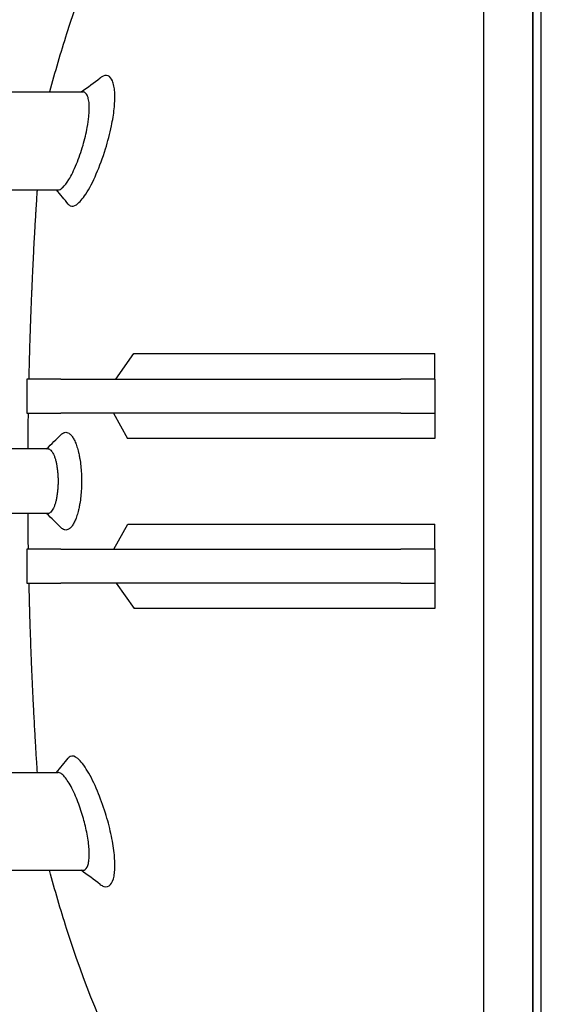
# Model space of a CAD drawing. Header units: inches. Extents: x 36 to 1719, y -84 to 1122.
# Tile 499 of 571: x 724 to 739, y 855 to 884. Entities that reach past the tile are written whole.
import ezdxf

# ---------------------------------------------------------------- set-up
doc = ezdxf.new("R2010")
doc.units = ezdxf.units.IN
doc.header["$LTSCALE"] = 48
doc.header["$MEASUREMENT"] = 0
doc.layers.add('Dimension (ANSI)', color=7, linetype='Continuous', lineweight=25)
doc.layers.add('Visible (ANSI)', color=7, linetype='Continuous', lineweight=30)
doc.styles.add('Note Text (ANSI)', font='tahoma.ttf')
doc.dimstyles.new('Architectural (ANSI)', dxfattribs={"dimscale": 48, "dimtxt": 0.125, "dimasz": 0.098425, "dimexe": 0.125, "dimexo": 0.0625, "dimgap": 0.031496, "dimtad": 0, "dimtih": 1, "dimtoh": 1, "dimdec": 4, "dimrnd": 1e-08, "dimzin": 3, "dimdsep": 46, "dimlunit": 4, "dimtxsty": 'Note Text (ANSI)', "dimcen": 0.09, "dimdle": 0.393701, "dimclrd": 256, "dimclre": 256, "dimclrt": 256, "dimadec": 0, "dimazin": 3, "dimtfac": 0.96, "dimtofl": 0, "dimtmove": 0, "dimatfit": 3, "dimfxl": 1, "dimfrac": 2, "dimtolj": 1, "dimtzin": 12, "dimlwd": -1, "dimlwe": -1, "dimarcsym": 0})

# ---------------------------------------------------------------- blocks, each defined once
blk = doc.blocks.new('*D22')
at = {"layer": 'Defpoints', "color": 0, "transparency": 16777216}
for p in [(702.014, 1001.053), (609.741, 760.491), (738.918, 760.491)]:
    blk.add_point(p, dxfattribs=at)
at = {"layer": 'Dimension (ANSI)', "transparency": 16777216}
for p, q in [((699.014, 1001.053), (603.741, 1001.053)), ((609.741, 996.328), (609.741, 900.572)), ((609.741, 765.216), (609.741, 889.973)), ((735.918, 760.491), (603.741, 760.491))]:
    blk.add_line(p, q, dxfattribs=at)
for points in [[(608.953, 996.328), (610.528, 996.328), (609.741, 1001.053)], [(608.953, 765.216), (610.528, 765.216), (609.741, 760.491)]]:
    blk.add_solid(points, dxfattribs=at)
at = {"layer": 'Dimension (ANSI)', "transparency": 16777216, "insert": (589.782, 899.06), "char_height": 6, "attachment_point": 1, "style": 'Note Text (ANSI)'}
blk.add_mtext('\\A1;20\'-0 9/16"', dxfattribs=at)

msp = doc.modelspace()

# ---------------------------------------------------------------- linework, layer by layer
at = {"layer": 'Visible (ANSI)'}
for p, q in [((738.91768, 838.7154), (738.91768, 896.4914)), ((737.23253, 845.5539), (737.23253, 895.0539)), ((737.23253, 845.5539), (737.23253, 895.0539)), ((738.66966, 895.3039), (738.66966, 845.3039)), ((738.66966, 845.3039), (738.66966, 895.3039)), ((723.02571, 881.7414), (725.446, 881.7414)), ((723.02571, 878.8664), (724.71598, 878.8664)), ((726.41702, 873.3039), (726.94376, 874.051)), ((726.94376, 874.051), (735.79268, 874.051)), ((735.79268, 873.3039), (735.79268, 874.051)), ((724.79268, 873.3039), (723.79268, 873.3039)), ((723.79268, 873.3039), (723.79268, 872.3039)), ((724.79268, 873.3039), (734.79268, 873.3039)), ((735.79268, 873.3039), (734.79268, 873.3039)), ((735.79268, 873.3039), (735.79268, 872.3039)), ((723.79268, 872.3039), (724.79268, 872.3039)), ((734.79268, 872.3039), (724.79268, 872.3039)), ((726.34285, 872.3039), (726.75912, 871.55679)), ((734.79268, 872.3039), (735.79268, 872.3039)), ((735.79268, 872.3039), (735.79268, 871.55679)), ((735.79268, 871.55679), (726.75912, 871.55679)), ((724.41671, 871.2539), (722.38605, 871.2539)), ((724.41671, 869.3539), (722.38605, 869.3539)), ((726.35336, 868.3039), (726.76372, 869.04265)), ((726.76372, 869.04265), (735.79268, 869.04265)), ((735.79268, 868.3039), (735.79268, 869.04265)), ((724.79268, 868.3039), (723.79268, 868.3039)), ((723.79268, 868.3039), (723.79268, 867.3039)), ((724.79268, 868.3039), (734.79268, 868.3039)), ((735.79268, 868.3039), (734.79268, 868.3039)), ((735.79268, 868.3039), (735.79268, 867.3039)), ((723.79268, 867.3039), (724.79268, 867.3039)), ((734.79268, 867.3039), (724.79268, 867.3039)), ((726.42756, 867.3039), (726.9472, 866.56515)), ((734.79268, 867.3039), (735.79268, 867.3039)), ((735.79268, 867.3039), (735.79268, 866.56515)), ((735.79268, 866.56515), (726.9472, 866.56515)), ((723.02571, 861.7414), (724.71523, 861.7414)), ((723.02571, 858.8664), (725.44523, 858.8664))]:
    msp.add_line(p, q, dxfattribs=at)
for points, knots in [([(735.79268, 895.0539), (735.07374, 895.0539), (734.35519, 894.9382), (732.89767, 894.46848), (732.16163, 894.09735), (730.59336, 893.01633), (729.77623, 892.24919), (728.18896, 890.334), (727.42915, 889.15764), (726.07053, 886.50935), (725.47187, 885.03733), (724.78787, 882.89618), (724.62122, 882.32479), (724.46651, 881.7414)], [0, 0, 0, 0, 0.15976447, 0.15976447, 0.33190344, 0.33190344, 0.54283806, 0.54283806, 0.77254656, 0.77254656, 1.00225505, 1.00225505, 1.08314503, 1.08314503, 1.08314503, 1.08314503]), ([(725.25526, 878.42903), (725.25948, 878.43188), (725.26373, 878.43486), (725.34846, 878.49653), (725.43687, 878.6), (725.63141, 878.89841), (725.73719, 879.10081), (725.93592, 879.55733), (726.02815, 879.8059), (726.17801, 880.28936), (726.23778, 880.51803), (726.31991, 880.91623), (726.34713, 881.08524), (726.37226, 881.31936), (726.37801, 881.3922), (726.3837, 881.51189), (726.3848, 881.56022), (726.38441, 881.65449), (726.38282, 881.70018), (726.37551, 881.80649), (726.36825, 881.86405), (726.34673, 881.97445), (726.33169, 882.02522), (726.28035, 882.14417), (726.23706, 882.19274), (726.12677, 882.23733), (726.0579, 882.22375), (725.97351, 882.16927), (725.96368, 882.16239), (725.95376, 882.15494)], [1.63382662, 1.63382662, 1.63382662, 1.63382662, 1.73859934, 1.73859934, 3.71097151, 3.71097151, 5.9153076, 5.9153076, 8.00957838, 8.00957838, 9.79833069, 9.79833069, 11.18993025, 11.18993025, 11.85443497, 11.85443497, 12.33455403, 12.33455403, 12.83254285, 12.83254285, 13.55994996, 13.55994996, 14.38822325, 14.38822325, 15.88151243, 15.88151243, 17.6065612, 17.6065612, 17.83182515, 17.83182515, 17.83182515, 17.83182515]), ([(724.85366, 878.93654), (724.90925, 878.98751), (724.96892, 879.06492), (725.10627, 879.28868), (725.1839, 879.44575), (725.32689, 879.79406), (725.39187, 879.9804), (725.49871, 880.3493), (725.54142, 880.5277), (725.59354, 880.81313), (725.60911, 880.92202), (725.62465, 881.08187), (725.62844, 881.13689), (725.63199, 881.23129), (725.63239, 881.27149), (725.63072, 881.35221), (725.62836, 881.39209), (725.61843, 881.4886), (725.6086, 881.54027), (725.57957, 881.6347), (725.55915, 881.67363), (725.50901, 881.72776), (725.47913, 881.7414), (725.446, 881.7414)], [1.47609955, 1.47609955, 1.47609955, 1.47609955, 2.80490364, 2.80490364, 4.45755015, 4.45755015, 6.00262592, 6.00262592, 7.39462393, 7.39462393, 8.30162282, 8.30162282, 8.80847079, 8.80847079, 9.21576289, 9.21576289, 9.66996922, 9.66996922, 10.40069422, 10.40069422, 11.26543512, 11.26543512, 12.1743643, 12.1743643, 12.1743643, 12.1743643]), ([(723.8627, 873.3039), (723.8663, 873.46188), (723.87018, 873.6193), (723.8743, 873.77567), (723.87447, 873.78188), (723.87463, 873.78809), (723.8748, 873.79431), (723.87509, 873.80529), (723.87538, 873.81627), (723.87568, 873.82724), (723.87811, 873.91825), (723.88064, 874.00906), (723.88326, 874.09956), (723.88345, 874.10627), (723.88364, 874.11297), (723.88384, 874.11967), (723.88761, 874.24972), (723.89156, 874.3792), (723.89568, 874.50779), (723.89787, 874.57649), (723.90012, 874.64502), (723.90241, 874.71335), (723.90267, 874.72099), (723.90293, 874.72862), (723.90318, 874.73626), (723.90344, 874.7438), (723.90369, 874.75135), (723.90395, 874.75889), (723.9071, 874.85191), (723.91034, 874.94453), (723.91366, 875.03665), (723.9138, 875.04057), (723.91394, 875.04448), (723.91408, 875.04839), (723.91437, 875.0563), (723.91466, 875.06421), (723.91494, 875.07211), (723.9162, 875.10665), (723.91746, 875.14111), (723.91874, 875.1755), (723.92489, 875.34161), (723.93133, 875.50652), (723.93799, 875.66947), (723.93833, 875.678), (723.93868, 875.68652), (723.93903, 875.69504), (723.94085, 875.73923), (723.94268, 875.78327), (723.94452, 875.82715), (723.94663, 875.87734), (723.94877, 875.9274), (723.95093, 875.9773), (723.95131, 875.98611), (723.95169, 875.99492), (723.95207, 876.00372), (723.95875, 876.15748), (723.96562, 876.30966), (723.97265, 876.45943), (723.97446, 876.49809), (723.97629, 876.53665), (723.97812, 876.57509), (723.97856, 876.58422), (723.979, 876.59334), (723.97943, 876.60245), (723.98366, 876.69045), (723.98794, 876.7778), (723.99227, 876.86434), (723.99273, 876.87351), (723.99318, 876.88267), (723.99364, 876.89182), (723.99663, 876.9513), (723.99964, 877.01038), (724.00266, 877.06901), (724.00879, 877.18792), (724.01502, 877.3055), (724.0213, 877.4213), (724.0218, 877.43047), (724.0223, 877.43963), (724.0228, 877.44878), (724.02653, 877.51729), (724.03028, 877.58515), (724.03404, 877.6523), (724.03472, 877.66438), (724.0354, 877.67644), (724.03608, 877.68848), (724.03659, 877.69756), (724.0371, 877.70663), (724.03761, 877.71568), (724.04168, 877.78776), (724.04578, 877.85916), (724.04988, 877.92974), (724.05518, 878.02084), (724.06049, 878.11052), (724.06579, 878.19855), (724.06591, 878.20053), (724.06603, 878.20252), (724.06615, 878.2045), (724.06656, 878.21119), (724.06696, 878.21788), (724.06736, 878.22456), (724.07177, 878.29746), (724.07618, 878.36956), (724.08059, 878.4406), (724.08112, 878.44903), (724.08164, 878.45744), (724.08216, 878.46583), (724.08756, 878.5526), (724.09295, 878.63775), (724.09829, 878.72088), (724.10098, 878.76272), (724.10366, 878.8042), (724.10634, 878.84527), (724.1068, 878.85232), (724.10726, 878.85937), (724.10772, 878.8664)], [0.76463823, 0.76463823, 0.76463823, 0.76463823, 0.7727718, 0.7727718, 0.7727718, 0.773095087, 0.773095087, 0.773095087, 0.773666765, 0.773666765, 0.773666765, 0.778407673, 0.778407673, 0.778407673, 0.778758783, 0.778758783, 0.778758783, 0.785574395, 0.785574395, 0.785574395, 0.789215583, 0.789215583, 0.789215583, 0.78962271, 0.78962271, 0.78962271, 0.790025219, 0.790025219, 0.790025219, 0.794989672, 0.794989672, 0.794989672, 0.795200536, 0.795200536, 0.795200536, 0.795627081, 0.795627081, 0.795627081, 0.797490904, 0.797490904, 0.797490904, 0.806493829, 0.806493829, 0.806493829, 0.806965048, 0.806965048, 0.806965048, 0.809409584, 0.809409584, 0.809409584, 0.812205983, 0.812205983, 0.812205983, 0.812699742, 0.812699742, 0.812699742, 0.82132707, 0.82132707, 0.82132707, 0.823553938, 0.823553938, 0.823553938, 0.824082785, 0.824082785, 0.824082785, 0.829188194, 0.829188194, 0.829188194, 0.829729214, 0.829729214, 0.829729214, 0.833245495, 0.833245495, 0.833245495, 0.840376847, 0.840376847, 0.840376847, 0.840941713, 0.840941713, 0.840941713, 0.845170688, 0.845170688, 0.845170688, 0.845931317, 0.845931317, 0.845931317, 0.846504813, 0.846504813, 0.846504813, 0.851068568, 0.851068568, 0.851068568, 0.856959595, 0.856959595, 0.856959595, 0.857092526, 0.857092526, 0.857092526, 0.85754069, 0.85754069, 0.85754069, 0.86243339, 0.86243339, 0.86243339, 0.863013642, 0.863013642, 0.863013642, 0.869010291, 0.869010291, 0.869010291, 0.872028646, 0.872028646, 0.872028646, 0.872547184, 0.872547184, 0.872547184, 0.872547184]), ([(724.71598, 878.8664), (724.75146, 878.86639), (724.79113, 878.88446), (724.84041, 878.92471), (724.847, 878.93043), (724.85366, 878.93654)], [24.05680152, 24.05680152, 24.05680152, 24.05680152, 25.09746695, 25.09746695, 25.25650991, 25.25650991, 25.25650991, 25.25650991]), ([(725.01644, 878.44174), (725.02113, 878.43599), (725.02594, 878.43066), (725.04251, 878.4142), (725.05482, 878.40499), (725.06777, 878.39811)], [31.090055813, 31.090055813, 31.090055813, 31.090055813, 31.272085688, 31.272085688, 31.700268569, 31.700268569, 31.700268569, 31.700268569]), ([(725.06777, 878.39811), (725.0715, 878.39612), (725.07529, 878.39433), (725.07913, 878.39274), (725.12993, 878.37162), (725.18941, 878.38455), (725.25526, 878.42903)], [31.70026857, 31.70026857, 31.70026857, 31.70026857, 31.82378653, 31.82378653, 31.82378653, 33.45761315, 33.45761315, 33.45761315, 33.45761315]), ([(723.83193, 871.2539), (723.83307, 871.41226), (723.8345, 871.57041), (723.8362, 871.72823), (723.83637, 871.74342), (723.83654, 871.75861), (723.8367, 871.7738), (723.83674, 871.77659), (723.83677, 871.77937), (723.8368, 871.78216), (723.83804, 871.89253), (723.83942, 872.00279), (723.84093, 872.11284), (723.84097, 872.11623), (723.84102, 872.11963), (723.84107, 872.12302), (723.8419, 872.18338), (723.84278, 872.24368), (723.84369, 872.3039)], [0.7299459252, 0.7299459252, 0.7299459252, 0.7299459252, 0.7379076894, 0.7379076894, 0.7379076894, 0.7386741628, 0.7386741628, 0.7386741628, 0.7388147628, 0.7388147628, 0.7388147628, 0.7443846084, 0.7443846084, 0.7443846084, 0.7445563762, 0.7445563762, 0.7445563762, 0.747611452, 0.747611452, 0.747611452, 0.747611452]), ([(724.81095, 871.678), (724.82291, 871.68983), (724.83507, 871.70009), (724.8473, 871.70865), (724.86452, 871.72069), (724.88216, 871.72956), (724.89992, 871.73505), (724.90016, 871.73512), (724.9004, 871.73519), (724.90064, 871.73527), (724.90397, 871.73628), (724.90731, 871.73717), (724.91065, 871.73795), (724.9318, 871.74285), (724.95341, 871.743), (724.97479, 871.73833), (724.99604, 871.73369), (725.0177, 871.72411), (725.0389, 871.70983), (725.05995, 871.69565), (725.08115, 871.67642), (725.10176, 871.65263), (725.12223, 871.62898), (725.14269, 871.60014), (725.16224, 871.56711), (725.18175, 871.53416), (725.20109, 871.49578), (725.2193, 871.4535), (725.23742, 871.41145), (725.25508, 871.36401), (725.27134, 871.31328), (725.28758, 871.26264), (725.3031, 871.20663), (725.31704, 871.14781), (725.32235, 871.12536), (725.32751, 871.10224), (725.33247, 871.07853), (725.34051, 871.0401), (725.34803, 871.00018), (725.35486, 870.95953), (725.36589, 870.89389), (725.37551, 870.82401), (725.38321, 870.75273), (725.39094, 870.68128), (725.39691, 870.6069), (725.40088, 870.53185), (725.40483, 870.45713), (725.40687, 870.38043), (725.40687, 870.30414), (725.40687, 870.30406), (725.40687, 870.30398), (725.40687, 870.3039)], [0.68772492, 0.68772492, 0.68772492, 0.68772492, 0.701709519, 0.701709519, 0.701709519, 0.721401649, 0.721401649, 0.721401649, 0.721666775, 0.721666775, 0.721666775, 0.725362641, 0.725362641, 0.725362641, 0.748766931, 0.748766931, 0.748766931, 0.772029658, 0.772029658, 0.772029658, 0.795113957, 0.795113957, 0.795113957, 0.81805117, 0.81805117, 0.81805117, 0.840942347, 0.840942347, 0.840942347, 0.863711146, 0.863711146, 0.863711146, 0.886444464, 0.886444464, 0.886444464, 0.895118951, 0.895118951, 0.895118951, 0.909179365, 0.909179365, 0.909179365, 0.931878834, 0.931878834, 0.931878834, 0.954635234, 0.954635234, 0.954635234, 0.97729239, 0.97729239, 0.97729239, 0.977316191, 0.977316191, 0.977316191, 0.977316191]), ([(724.41671, 871.25389), (724.42236, 871.25389), (724.42801, 871.25337), (724.43362, 871.25233), (724.43379, 871.2523), (724.43395, 871.25227), (724.43412, 871.25224), (724.43641, 871.2518), (724.4387, 871.25128), (724.44098, 871.25067), (724.4554, 871.24683), (724.46992, 871.23945), (724.48388, 871.22899), (724.49776, 871.21859), (724.51167, 871.20469), (724.52482, 871.1882), (724.53787, 871.17182), (724.55083, 871.15208), (724.56294, 871.13022), (724.57496, 871.10851), (724.58677, 871.08356), (724.5976, 871.05716), (724.6084, 871.03082), (724.61889, 871.00142), (724.62838, 870.97096), (724.63782, 870.94067), (724.64678, 870.90774), (724.65474, 870.87431), (724.66268, 870.84094), (724.6701, 870.805), (724.67648, 870.76924), (724.67891, 870.7556), (724.68126, 870.74165), (724.6835, 870.7275), (724.68713, 870.70458), (724.69046, 870.68113), (724.69344, 870.65782), (724.69825, 870.62018), (724.70234, 870.58101), (724.70554, 870.54222), (724.70874, 870.50333), (724.71118, 870.46353), (724.7128, 870.42367), (724.71441, 870.38398), (724.71521, 870.34387), (724.71521, 870.3039)], [0.712357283, 0.712357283, 0.712357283, 0.712357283, 0.721401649, 0.721401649, 0.721401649, 0.721666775, 0.721666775, 0.721666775, 0.725362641, 0.725362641, 0.725362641, 0.748766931, 0.748766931, 0.748766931, 0.772029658, 0.772029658, 0.772029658, 0.795113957, 0.795113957, 0.795113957, 0.81805117, 0.81805117, 0.81805117, 0.840942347, 0.840942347, 0.840942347, 0.863711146, 0.863711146, 0.863711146, 0.886444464, 0.886444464, 0.886444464, 0.895118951, 0.895118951, 0.895118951, 0.909179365, 0.909179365, 0.909179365, 0.931878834, 0.931878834, 0.931878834, 0.954635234, 0.954635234, 0.954635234, 0.97729239, 0.97729239, 0.97729239, 0.97729239]), ([(724.7128, 870.18412), (724.71119, 870.14434), (724.70875, 870.10453), (724.70554, 870.06563), (724.70234, 870.0268), (724.69824, 869.98754), (724.69344, 869.95), (724.69048, 869.92674), (724.68714, 869.90332), (724.68351, 869.88036), (724.68126, 869.86618), (724.67891, 869.85218), (724.67647, 869.8385), (724.67007, 869.80267), (724.66268, 869.76685), (724.65472, 869.73342), (724.64673, 869.69985), (724.63772, 869.66676), (724.62829, 869.63654), (724.61885, 869.60628), (724.60835, 869.57683), (724.59754, 869.55049), (724.58668, 869.52401), (724.57488, 869.49911), (724.56281, 869.47734), (724.55067, 869.45546), (724.53771, 869.43574), (724.52465, 869.41939), (724.51152, 869.40295), (724.49764, 869.38909), (724.48376, 869.37872), (724.46976, 869.36824), (724.45521, 869.36088), (724.44076, 869.35707), (724.43856, 869.35649), (724.43634, 869.35598), (724.43412, 869.35556), (724.43395, 869.35553), (724.43379, 869.3555), (724.43362, 869.35547), (724.42801, 869.35443), (724.42236, 869.3539), (724.41671, 869.35391)], [0, 0, 0, 0, 0.022744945, 0.022744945, 0.022744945, 0.045449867, 0.045449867, 0.045449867, 0.059515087, 0.059515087, 0.059515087, 0.068200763, 0.068200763, 0.068200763, 0.090938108, 0.090938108, 0.090938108, 0.113763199, 0.113763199, 0.113763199, 0.136623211, 0.136623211, 0.136623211, 0.159600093, 0.159600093, 0.159600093, 0.182702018, 0.182702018, 0.182702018, 0.205931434, 0.205931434, 0.205931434, 0.229385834, 0.229385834, 0.229385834, 0.232971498, 0.232971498, 0.232971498, 0.233235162, 0.233235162, 0.233235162, 0.242283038, 0.242283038, 0.242283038, 0.242283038]), ([(725.40088, 870.07593), (725.39691, 870.00094), (725.39096, 869.92673), (725.38322, 869.85516), (725.3755, 869.78371), (725.3659, 869.71397), (725.35487, 869.64831), (725.34803, 869.60763), (725.34052, 869.5677), (725.33247, 869.52927), (725.3275, 869.50553), (725.32234, 869.48236), (725.31702, 869.4599), (725.30309, 869.4011), (725.28758, 869.34514), (725.27131, 869.29441), (725.25497, 869.24348), (725.23725, 869.19591), (725.21913, 869.15389), (725.20098, 869.11181), (725.18167, 869.07349), (725.16214, 869.04051), (725.1425, 869.00735), (725.12202, 868.97853), (725.10154, 868.95492), (725.08095, 868.93118), (725.05966, 868.91192), (725.03864, 868.89779), (725.01749, 868.88358), (724.99589, 868.87405), (724.97461, 868.86943), (724.95313, 868.86476), (724.93149, 868.86497), (724.91034, 868.86992), (724.9071, 868.87068), (724.90387, 868.87155), (724.90064, 868.87253), (724.9004, 868.8726), (724.90016, 868.87268), (724.89993, 868.87275), (724.8821, 868.87825), (724.86435, 868.8872), (724.84708, 868.89931), (724.83492, 868.90782), (724.82285, 868.91802), (724.81095, 868.92979)], [0, 0, 0, 0, 0.022744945, 0.022744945, 0.022744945, 0.045449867, 0.045449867, 0.045449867, 0.059515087, 0.059515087, 0.059515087, 0.068200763, 0.068200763, 0.068200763, 0.090938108, 0.090938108, 0.090938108, 0.113763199, 0.113763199, 0.113763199, 0.136623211, 0.136623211, 0.136623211, 0.159600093, 0.159600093, 0.159600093, 0.182702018, 0.182702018, 0.182702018, 0.205931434, 0.205931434, 0.205931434, 0.229385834, 0.229385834, 0.229385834, 0.232971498, 0.232971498, 0.232971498, 0.233235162, 0.233235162, 0.233235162, 0.253009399, 0.253009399, 0.253009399, 0.26691758, 0.26691758, 0.26691758, 0.26691758]), ([(723.84369, 868.3039), (723.8419, 868.42215), (723.84025, 868.54066), (723.83877, 868.65937), (723.83873, 868.66243), (723.83869, 868.6655), (723.83866, 868.66857), (723.83727, 868.7805), (723.83602, 868.89261), (723.83491, 869.00484), (723.83488, 869.00721), (723.83486, 869.00957), (723.83484, 869.01193), (723.83372, 869.12581), (723.83275, 869.23979), (723.83193, 869.35387)], [0.6805752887, 0.6805752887, 0.6805752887, 0.6805752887, 0.6865629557, 0.6865629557, 0.6865629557, 0.6867175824, 0.6867175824, 0.6867175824, 0.692362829, 0.692362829, 0.692362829, 0.6924816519, 0.6924816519, 0.6924816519, 0.6982091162, 0.6982091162, 0.6982091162, 0.6982091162]), ([(724.10772, 861.7414), (724.10268, 861.81844), (724.09761, 861.89708), (724.09253, 861.97719), (724.09201, 861.98529), (724.0915, 861.9934), (724.09098, 862.00152), (724.08606, 862.07918), (724.08113, 862.15818), (724.0762, 862.23837), (724.07567, 862.24692), (724.07514, 862.25548), (724.07462, 862.26405), (724.07178, 862.3104), (724.06894, 862.35711), (724.0661, 862.40416), (724.0607, 862.49375), (724.0553, 862.58497), (724.0499, 862.6777), (724.04767, 862.71618), (724.04543, 862.75491), (724.0432, 862.79389), (724.04269, 862.8027), (724.04219, 862.81152), (724.04169, 862.82036), (724.03668, 862.90812), (724.03169, 862.99714), (724.02673, 863.08728), (724.02623, 863.09625), (724.02574, 863.10523), (724.02524, 863.11423), (724.01513, 863.29883), (724.00514, 863.48808), (723.99541, 863.68096), (723.99494, 863.69022), (723.99447, 863.69949), (723.99401, 863.70877), (723.98951, 863.79817), (723.98507, 863.88833), (723.98069, 863.97915), (723.98025, 863.98834), (723.97981, 863.99753), (723.97937, 864.00673), (723.97712, 864.05365), (723.97488, 864.10074), (723.97267, 864.14798), (723.96575, 864.29551), (723.95897, 864.44529), (723.95238, 864.59698), (723.952, 864.60563), (723.95163, 864.61429), (723.95125, 864.62295), (723.94706, 864.71985), (723.94294, 864.81752), (723.93891, 864.91585), (723.93856, 864.92431), (723.93821, 864.93276), (723.93787, 864.94123), (723.9294, 865.14861), (723.9213, 865.35891), (723.91365, 865.57135), (723.91336, 865.57934), (723.91308, 865.58734), (723.91279, 865.59535), (723.90923, 865.69462), (723.90577, 865.79435), (723.90241, 865.89445), (723.90227, 865.89883), (723.90212, 865.9032), (723.90197, 865.90758), (723.90172, 865.9151), (723.90147, 865.92263), (723.90122, 865.93015), (723.89935, 865.98634), (723.89751, 866.04264), (723.89571, 866.09904), (723.89047, 866.26278), (723.88549, 866.42786), (723.8808, 866.59408), (723.88062, 866.60049), (723.88044, 866.6069), (723.88026, 866.61332), (723.87718, 866.72299), (723.87423, 866.83316), (723.8714, 866.94375), (723.87125, 866.94963), (723.8711, 866.95551), (723.87095, 866.96139), (723.86806, 867.07513), (723.86531, 867.18932), (723.8627, 867.3039)], [0.555835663, 0.555835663, 0.555835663, 0.555835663, 0.561494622, 0.561494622, 0.561494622, 0.562066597, 0.562066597, 0.562066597, 0.56753236, 0.56753236, 0.56753236, 0.568114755, 0.568114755, 0.568114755, 0.571263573, 0.571263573, 0.571263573, 0.577259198, 0.577259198, 0.577259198, 0.579746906, 0.579746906, 0.579746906, 0.580309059, 0.580309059, 0.580309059, 0.585893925, 0.585893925, 0.585893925, 0.586449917, 0.586449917, 0.586449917, 0.597858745, 0.597858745, 0.597858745, 0.598406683, 0.598406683, 0.598406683, 0.603685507, 0.603685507, 0.603685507, 0.604219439, 0.604219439, 0.604219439, 0.606942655, 0.606942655, 0.606942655, 0.615446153, 0.615446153, 0.615446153, 0.615931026, 0.615931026, 0.615931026, 0.621355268, 0.621355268, 0.621355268, 0.621821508, 0.621821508, 0.621821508, 0.633247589, 0.633247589, 0.633247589, 0.633677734, 0.633677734, 0.633677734, 0.639013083, 0.639013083, 0.639013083, 0.639246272, 0.639246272, 0.639246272, 0.639647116, 0.639647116, 0.639647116, 0.642638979, 0.642638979, 0.642638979, 0.651324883, 0.651324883, 0.651324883, 0.651659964, 0.651659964, 0.651659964, 0.657388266, 0.657388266, 0.657388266, 0.657692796, 0.657692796, 0.657692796, 0.663581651, 0.663581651, 0.663581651, 0.663581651]), ([(725.95386, 858.45201), (725.99108, 858.42403), (726.02714, 858.40415), (726.13733, 858.36802), (726.20432, 858.38505), (726.30353, 858.49905), (726.33852, 858.58383), (726.3697, 858.7502), (726.37659, 858.80699), (726.3835, 858.91221), (726.38498, 858.95779), (726.38518, 859.05287), (726.38395, 859.10222), (726.3778, 859.22503), (726.37165, 859.30006), (726.3432, 859.55681), (726.3106, 859.74846), (726.22329, 860.14637), (726.16883, 860.34982), (726.03625, 860.77608), (725.95667, 860.99463), (725.77886, 861.4191), (725.68049, 861.61786), (725.4814, 861.9505), (725.38204, 862.07818), (725.20872, 862.2204), (725.13457, 862.24235), (725.05264, 862.20382), (725.03351, 862.18826), (725.01616, 862.16696)], [3.45636771, 3.45636771, 3.45636771, 3.45636771, 4.30475657, 4.30475657, 6.17009714, 6.17009714, 7.77766373, 7.77766373, 8.49086213, 8.49086213, 8.9863528, 8.9863528, 9.47540383, 9.47540383, 10.15774382, 10.15774382, 11.72260687, 11.72260687, 13.31913804, 13.31913804, 15.15180646, 15.15180646, 17.21204078, 17.21204078, 19.38711402, 19.38711402, 21.38211439, 21.38211439, 22.05984602, 22.05984602, 22.05984602, 22.05984602]), ([(725.44523, 858.86639), (725.47013, 858.86639), (725.49323, 858.8741), (725.55516, 858.92059), (725.58694, 858.98163), (725.61618, 859.1131), (725.62282, 859.1602), (725.62957, 859.24909), (725.63104, 859.28797), (725.63136, 859.36941), (725.63027, 859.41176), (725.62475, 859.51654), (725.61924, 859.58035), (725.59474, 859.79076), (725.56778, 859.94482), (725.49762, 860.25759), (725.45519, 860.41381), (725.35324, 860.73677), (725.29285, 860.89995), (725.15924, 861.21146), (725.08609, 861.3541), (724.9409, 861.58304), (724.86985, 861.66601), (724.77339, 861.73033), (724.74299, 861.7414), (724.71523, 861.7414)], [3.96175251, 3.96175251, 3.96175251, 3.96175251, 4.64684685, 4.64684685, 5.99193992, 5.99193992, 6.60835785, 6.60835785, 7.03595775, 7.03595775, 7.45439153, 7.45439153, 8.02765662, 8.02765662, 9.27021751, 9.27021751, 10.49674713, 10.49674713, 11.89239518, 11.89239518, 13.4507382, 13.4507382, 15.0588276, 15.0588276, 15.87591061, 15.87591061, 15.87591061, 15.87591061]), ([(735.79268, 845.5539), (735.07374, 845.5539), (734.35519, 845.6696), (732.89767, 846.13931), (732.16163, 846.51045), (730.59336, 847.59147), (729.77623, 848.35861), (728.18896, 850.2738), (727.42915, 851.45016), (726.07053, 854.09844), (725.47187, 855.57046), (724.78787, 857.71161), (724.62122, 858.28301), (724.46651, 858.8664)], [0, 0, 0, 0, 0.15976447, 0.15976447, 0.33190344, 0.33190344, 0.54283806, 0.54283806, 0.77254656, 0.77254656, 1.00225505, 1.00225505, 1.08314503, 1.08314503, 1.08314503, 1.08314503])]:
    msp.add_open_spline(points, degree=3, knots=knots, dxfattribs=at)
for points in [[(725.39399, 881.7414), (725.58211, 881.87714), (725.76837, 882.01564), (725.95376, 882.15494)], [(725.01644, 878.44174), (724.90056, 878.58389), (724.78451, 878.7255), (724.66827, 878.8664)], [(724.37474, 871.2539), (724.52128, 871.39299), (724.66649, 871.53499), (724.81095, 871.67801)], [(724.71521, 870.3039), (724.71521, 870.26384), (724.71441, 870.22383), (724.7128, 870.18412)], [(725.40687, 870.3039), (725.40687, 870.22751), (725.40484, 870.15072), (725.40088, 870.07593)], [(724.81095, 868.92978), (724.66649, 869.0728), (724.52128, 869.21481), (724.37474, 869.3539)], [(724.66749, 861.7414), (724.7839, 861.8826), (724.90011, 862.02453), (725.01616, 862.16696)], [(725.95385, 858.45202), (725.76822, 858.59159), (725.58161, 858.73037), (725.39319, 858.8664)]]:
    msp.add_open_spline(points, degree=3, dxfattribs=at)

# ---------------------------------------------------------------- dimensions: what is measured, and where the dimension line sits
at = {"layer": 'Dimension (ANSI)'}
dim = msp.add_linear_dim(base=(609.7408, 760.4914), p1=(702.01418, 1001.0529), p2=(738.91768, 760.4914), angle=270, dimstyle='Architectural (ANSI)', override={"dimgap": 0.031496, "dimdec": 4, "dimlfac": 1, "dimtol": 0, "dimlim": 0, "dimtp": 0, "dimtm": 0, "dimtdec": 2, "dimatfit": 1}, dxfattribs=at)
dim.commit()
dim.dimension.update_dxf_attribs({"geometry": '*D22', "text_midpoint": (609.7408, 895.27215), "dimtype": 160})

doc.saveas('drawing.dxf')
